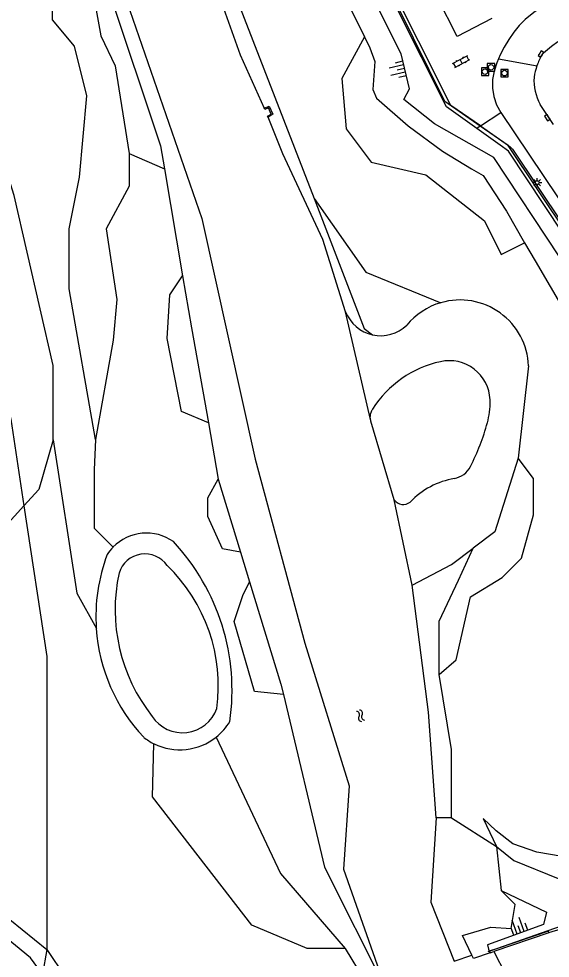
# Model space of a CAD drawing. Extents: x 125000 to 129004, y 397500 to 399008.
# Drawn here: x 127223.8 to 127295.3, y 398810.1 to 398936.6 of the extents above; entities that cross this region are included whole.
import ezdxf

# ---------------------------------------------------------------- set-up
doc = ezdxf.new("R2010")
doc.units = 0
for name, color, linetype in [('gg-afsc-faunaraster', 7, 'Continuous'), ('gg-afsc-hekwerk', 7, 'Continuous'), ('gg-bbg-bijgebouw', 7, 'Continuous'), ('gg-knt-BGT kruinlijn', 7, 'Continuous'), ('gg-knt-bovenkant onderkant talud', 7, 'Continuous'), ('gg-knt-verharding', 7, 'Continuous'), ('gg-kntw-bovenkant insteek waterloop', 7, 'Continuous'), ('gg-kntw-waterlijn', 7, 'Continuous'), ('gg-kwrk-kunstwerk', 7, 'Continuous'), ('gg-kwrk-kunstwerk niveau 01', 7, 'Continuous'), ('gg-kwrk-uitstroombak niveau min 01', 7, 'Continuous'), ('gt-grn-groengrens', 7, 'Continuous'), ('gt-grn-weggrens', 7, 'Continuous'), ('gt-symb-klinker verharding', 7, 'Continuous'), ('gt-symb-kolk', 7, 'Continuous'), ('gt-symb-lichtmast', 7, 'Continuous'), ('gt-symb-rioolschacht', 7, 'Continuous'), ('gt-symb-talud symbool', 7, 'Continuous'), ('gt-symb-watersymbool', 7, 'Continuous'), ('gx-grn-maaiveld', 7, 'Continuous')]:
    doc.layers.add(name, color=color, linetype=linetype)

# ---------------------------------------------------------------- blocks, each defined once
blk = doc.blocks.new('gt0-LMAST')
at = {"layer": 'gt-symb-lichtmast'}
for p, q in [((-0.18, 0.17), (-0.45, 0.44)), ((-0.01, 0.25), (-0.01, 0.62)), ((0.17, 0.17), (0.44, 0.44)), ((-0.26, 0), (-0.63, 0)), ((-0.18, -0.18), (-0.45, -0.45)), ((-0.01, -0.25), (-0.01, -0.63)), ((0.44, -0.45), (0.17, -0.18)), ((0.24, 0), (0.62, 0))]:
    blk.add_line(p, q, dxfattribs=at)
blk.add_circle((-0.01, 0), 0.25, dxfattribs=at)
blk = doc.blocks.new('gt0-KOLK')
at = {"layer": 'gt-symb-kolk'}
blk.add_lwpolyline([(0, 0), (0.37, 0), (0.37, 0.4), (-0.38, 0.4), (-0.38, 0), (0, 0)], dxfattribs=at)
blk = doc.blocks.new('gt0-RS')
at = {"layer": 'gt-symb-rioolschacht'}
blk.add_lwpolyline([(-0.5, -0.5), (0.5, -0.5), (0.5, 0.5), (-0.5, 0.5)], close=True, dxfattribs=at)
blk.add_circle((0, 0), 0.375, dxfattribs=at)
blk = doc.blocks.new('gt0-TALUD_1')
at = {"layer": 'gt-symb-talud symbool'}
for p, q in [((-1, -1), (-1, 0)), ((-0.5, -2), (-0.5, 0)), ((0, -1), (0, 0)), ((0.5, -2), (0.5, 0)), ((1, -1), (1, 0))]:
    blk.add_line(p, q, dxfattribs=at)
blk = doc.blocks.new('gt0-KL1')
at = {"layer": 'gt-symb-klinker verharding'}
for p, q in [((-1.15, 0.3), (1.15, 0.3)), ((-1, -0.3), (-1, 0.3)), ((-0.5, 0.3), (-0.5, 0.45)), ((0, -0.3), (0, 0.3)), ((0.5, 0.3), (0.5, 0.45)), ((1, -0.3), (1, 0.3)), ((-1.15, -0.3), (1.15, -0.3)), ((-0.5, -0.45), (-0.5, -0.3)), ((0.5, -0.45), (0.5, -0.3))]:
    blk.add_line(p, q, dxfattribs=at)
blk = doc.blocks.new('gt0-WA')
at = {"layer": 'gt-symb-watersymbool'}
for centre, start, end in [((-0.32, 0.02), 28.0725, 151.9275), ((0.43, 0.42), 208.0725, 331.9275), ((-0.32, -0.43), 28.0725, 151.9275), ((0.43, -0.03), 208.0725, 331.9275)]:
    blk.add_arc(centre, 0.425, start, end, dxfattribs=at)

msp = doc.modelspace()

# ---------------------------------------------------------------- linework, layer by layer
at = {"layer": 'gg-afsc-faunaraster'}
for points in [[(127285.91, 398922.1), (127281.16, 398925.41), (127270.55, 398946.89), (127264.53, 398959.57)], [(127304.89, 398825.14), (127307.01, 398891.03), (127306.65, 398893.31), (127305.85, 398895.36), (127289.66, 398919.49), (127285.91, 398922.1)]]:
    msp.add_lwpolyline(points, dxfattribs=at)
at = {"layer": 'gg-afsc-hekwerk'}
msp.add_line((127288.1, 398811.34), (127286.93, 398810.93), dxfattribs=at)
msp.add_lwpolyline([(127304.7, 398819.01), (127301.97, 398816.18), (127295.02, 398813.76), (127288.1, 398811.34)], dxfattribs=at)
at = {"layer": 'gg-bbg-bijgebouw'}
msp.add_lwpolyline([(127287.46, 398936.59), (127282.8, 398934.15), (127280.17, 398939.43)], dxfattribs=at)
at = {"layer": 'gg-knt-BGT kruinlijn'}
for points in [[(127288.09, 398825.1), (127290.46, 398823.21), (127296.4, 398820.81), (127299.26, 398820.88), (127301.38, 398822.54), (127302.15, 398825.26), (127303.11, 398837.4), (127303.14, 398849.81), (127303.98, 398863.9), (127304.45, 398879.12), (127304.51, 398889.32), (127304.21, 398892.5), (127296.57, 398904.51), (127287.73, 398917.86), (127279.74, 398922.4), (127275.62, 398925.69), (127276.38, 398927.1), (127275.27, 398931.85), (127268.94, 398944.46)], [(127209.9, 398838.52), (127213.65, 398824.38), (127219.22, 398817.97), (127227.56, 398811.21)], [(127288.75, 398819.17), (127294.85, 398816.24), (127294.45, 398814.58), (127286.88, 398811.86), (127287.04, 398811.27)], [(127227.56, 398811.21), (127232.52, 398803.87), (127233.3, 398796.82), (127234.52, 398793.12)]]:
    msp.add_lwpolyline(points, dxfattribs=at)
at = {"layer": 'gg-knt-bovenkant onderkant talud'}
for p, q in [((127287.04, 398811.27), (127287.11, 398811)), ((127285.03, 398810.03), (127284.8, 398810.49))]:
    msp.add_line(p, q, dxfattribs=at)
for points in [[(127266.33, 398973.6), (127262.77, 398971.54), (127259.46, 398968.96), (127258.13, 398967.12), (127257.75, 398965.49), (127258.03, 398961.98), (127261.87, 398952.61), (127264.62, 398945.15), (127267.71, 398939.51), (127270.33, 398934.14)], [(127270.33, 398934.14), (127271.04, 398932.66), (127271.74, 398930.81), (127271.48, 398927.05), (127271.96, 398925.88), (127276.22, 398922.14), (127280.82, 398918.73), (127284.72, 398916.35), (127286.3, 398915.44), (127289.46, 398910.66), (127291.89, 398906.4)], [(127291.89, 398906.4), (127293.3, 398903.94), (127297.34, 398897.04), (127300.02, 398893.34), (127301.14, 398890.64), (127301.3, 398887.71), (127301.16, 398881.04), (127301.62, 398876.05), (127301.81, 398873.14), (127301.48, 398867.83), (127300.19, 398856.05), (127299.84, 398844.97), (127299.86, 398833.65), (127299.39, 398825.48), (127299.28, 398824.07), (127298.53, 398823.48), (127293.55, 398824.34), (127290.31, 398825.48), (127288.07, 398827.23), (127286.32, 398828.89), (127288.09, 398825.1)], [(127284.8, 398810.49), (127283.55, 398813.13), (127287.35, 398814.26), (127290.07, 398814.08), (127290.62, 398817.27), (127288.75, 398819.17)]]:
    msp.add_lwpolyline(points, dxfattribs=at)
at = {"layer": 'gg-knt-verharding'}
for p, q in [((127295.8, 398922.3), (127293.99, 398925.02)), ((127285.95, 398922.13), (127288.68, 398923.95)), ((127288.68, 398923.95), (127308.13, 398894.94))]:
    msp.add_line(p, q, dxfattribs=at)
for points in [[(127285.95, 398922.13), (127281.96, 398924.89), (127264.53, 398959.57)], [(127294.41, 398938.31), (127293.13, 398937.41), (127291.98, 398936.45), (127291.16, 398935.63), (127290.42, 398934.73), (127289.75, 398933.76), (127289.16, 398932.75), (127288.62, 398931.71), (127288.39, 398931.17)], [(127294.24, 398931.68), (127294.44, 398931.97), (127295.5, 398932.87), (127296.35, 398933.5)], [(127288.39, 398931.17), (127288.17, 398930.62), (127287.79, 398929.52), (127287.56, 398928.38), (127287.55, 398927.22), (127287.73, 398926.08), (127288.12, 398924.97), (127288.68, 398923.95)], [(127285.95, 398922.13), (127289.73, 398919.51), (127290.01, 398919.26), (127290.26, 398918.98), (127307.25, 398893.6)], [(127295.14, 398813.51), (127304.23, 398816.21), (127305.82, 398816.88)]]:
    msp.add_lwpolyline(points, dxfattribs=at)
for centre, radius, start, end in [((127301.53, 398927.35), 8.48, 149.2512, 160.0837), ((127301.54, 398927.35), 8.49, 160.0822, 170.9079), ((127300.44, 398928.42), 7.29, 177.867, 207.7982)]:
    msp.add_arc(centre, radius, start, end, dxfattribs=at)
at = {"layer": 'gg-kntw-bovenkant insteek waterloop'}
for p, q in [((127243.4, 398916.35), (127245.86, 398901.94)), ((127292.42, 398889.81), (127291.03, 398877.38)), ((127287.25, 398885.07), (127287.25, 398885.25)), ((127249.32, 398882.13), (127250.66, 398874.55)), ((127250.66, 398874.55), (127253.66, 398864.72)), ((127253.66, 398864.72), (127254.87, 398860.76))]:
    msp.add_line(p, q, dxfattribs=at)
for points in [[(127235.44, 398942.36), (127235.87, 398940.43), (127242.87, 398919.44), (127243.4, 398916.35)], [(127226.99, 398807.93), (127225.39, 398810.13), (127218.01, 398816.12), (127210.99, 398822.9), (127207.5, 398840.25), (127199.42, 398858.84), (127196.61, 398868.05), (127197.51, 398885.35), (127199.86, 398889.46), (127205.25, 398894.71), (127205.02, 398899.49), (127199.65, 398903.99), (127198.49, 398911.87), (127200.78, 398927.76), (127206.82, 398933.79)], [(127263.54, 398912.35), (127270.31, 398894.85), (127271.43, 398894)], [(127245.86, 398901.94), (127247.05, 398894.96), (127249.32, 398882.13)], [(127291.03, 398877.38), (127287.87, 398867.45), (127284.96, 398865.25)], [(127254.87, 398860.76), (127259.09, 398846.96), (127259.42, 398845.56)], [(127259.42, 398845.56), (127264.94, 398822.32), (127273.15, 398805.99)], [(127279.98, 398828.97), (127279.27, 398817.59), (127282.4, 398809.66)]]:
    msp.add_lwpolyline(points, dxfattribs=at)
for centre, radius, start, end in [((127283.19, 398889.45), 9.24, 106.1549, 140.7803), ((127283.19, 398889.45), 9.24, 2.2641, 106.1507), ((127272.52, 398898.94), 5.06, 257.5044, 313.853), ((127283.63, 398876.25), 14.46, 102.2615, 147.5513), ((127281.78, 398885.05), 5.46, 2.1796, 102.9099), ((127277.21, 398884.87), 10.04, 344.4005, 1.1356), ((127255.1, 398891.1), 33.02, 333.3081, 344.3155), ((127281.91, 398877.62), 3, 279.958, 333.2883), ((127284.31, 398863.97), 10.85, 99.9473, 136.1687), ((127275.54, 398872.61), 1.46, 215.6433, 309.7152), ((127240.99, 398860.99), 6.31, 54.8297, 135.6264), ((127241.03, 398860.97), 6.35, 135.6804, 147.169), ((127223.1, 398846.11), 29.41, 351.7784, 42.9514), ((127257.98, 398856.07), 23.8, 159.4786, 183.9006), ((127257.97, 398856.08), 23.79, 183.9166, 223.18), ((127245.48, 398846.03), 7.89, 308.3597, 328.5315), ((127245.45, 398846), 7.86, 232.1, 243.964), ((127245.48, 398846.03), 7.9, 243.9135, 308.3581)]:
    msp.add_arc(centre, radius, start, end, dxfattribs=at)
at = {"layer": 'gg-kntw-waterlijn'}
msp.add_lwpolyline([(127267.8, 398897.11), (127264.75, 398906.82), (127259.34, 398918.37), (127257.35, 398923.32)], dxfattribs=at)
for centre, radius, start, end in [((127272.52, 398898.94), 5.06, 201.1671, 257.5029), ((127240.78, 398860.88), 3.63, 34.4903, 163.2256), ((127228.15, 398846.73), 22.51, 352.217, 46.0468), ((127260, 398857), 23.23, 167.7365, 218.2363), ((127245.84, 398845.3), 4.88, 213.2235, 340.6907)]:
    msp.add_arc(centre, radius, start, end, dxfattribs=at)
at = {"layer": 'gg-kwrk-kunstwerk'}
for p, q in [((127288.1, 398811.34), (127287.11, 398811)), ((127287.11, 398811), (127287.25, 398810.78))]:
    msp.add_line(p, q, dxfattribs=at)
for points in [[(127295.14, 398813.51), (127295.15, 398813.46), (127287.76, 398810.95)], [(127295.14, 398813.51), (127295.09, 398813.72), (127288.1, 398811.34)]]:
    msp.add_lwpolyline(points, dxfattribs=at)
at = {"layer": 'gg-kwrk-kunstwerk niveau 01'}
for p, q in [((127287.25, 398810.78), (127287.76, 398810.95)), ((127287.76, 398810.95), (127289.3, 398807.89)), ((127287.25, 398810.78), (127285.03, 398810.03))]:
    msp.add_line(p, q, dxfattribs=at)
at = {"layer": 'gg-kwrk-uitstroombak niveau min 01'}
for points in [[(127256.83, 398924.5), (127257.51, 398924.79), (127258.02, 398923.7), (127257.35, 398923.32)], [(127257.35, 398923.32), (127257.3, 398923.45), (127257.76, 398923.73), (127257.4, 398924.55), (127256.9, 398924.36), (127256.83, 398924.5)]]:
    msp.add_lwpolyline(points, dxfattribs=at)
at = {"layer": 'gt-grn-groengrens'}
for p, q in [((127285.91, 398922.1), (127285.44, 398921.79)), ((127285.95, 398922.13), (127285.91, 398922.1)), ((127238.66, 398918.43), (127243.4, 398916.35)), ((127282.07, 398828.97), (127279.98, 398828.97)), ((127282.07, 398828.97), (127288.09, 398825.1)), ((127288.09, 398825.1), (127288.75, 398819.17)), ((127227.56, 398811.21), (127226.99, 398807.93)), ((127267.72, 398811.38), (127271.15, 398805.73)), ((127282.4, 398809.66), (127284.8, 398810.49))]:
    msp.add_line(p, q, dxfattribs=at)
for points in [[(127285.44, 398921.79), (127281.38, 398924.68), (127274.65, 398938.07), (127263.15, 398961.41), (127263.22, 398962.32)], [(127234.14, 398879.92), (127230.56, 398900.19), (127230.56, 398908.29), (127231.99, 398915.21), (127232.95, 398926.17), (127231.28, 398932.85), (127228.34, 398936.42), (127228.34, 398940), (127226.91, 398944.77), (127222.62, 398951.68), (127220.71, 398956.45)], [(127233.46, 398942), (127234.85, 398934.28), (127236.76, 398930.23), (127238.66, 398918.43)], [(127270.33, 398934.14), (127267.3, 398928.52), (127267.87, 398921.75), (127271.25, 398917.24), (127278.59, 398915.54), (127286.48, 398909.34), (127288.74, 398904.82), (127291.89, 398906.4)], [(127228.42, 398879.85), (127228.42, 398889.86), (127223.17, 398912.74), (127220.31, 398921.8), (127213.64, 398927.52)], [(127210.68, 398923.58), (127212.15, 398919.69), (127222.73, 398882.66), (127224.5, 398870.96)], [(127304.7, 398825.15), (127304.99, 398836.37), (127306.63, 398893.17), (127289.71, 398918.73), (127288.62, 398919.54), (127285.44, 398921.79)], [(127238.66, 398918.43), (127238.66, 398914.02), (127235.57, 398908.29), (127237, 398898.76), (127236.52, 398893.28), (127234.14, 398879.92)], [(127263.54, 398912.35), (127270.5, 398902.44), (127280.62, 398898.32)], [(127249.32, 398882.13), (127245.72, 398883.67), (127243.76, 398893.49), (127244.15, 398899.39), (127245.86, 398901.94)], [(127228.42, 398879.85), (127226.51, 398873.17), (127224.5, 398870.96)], [(127228.42, 398879.85), (127231.61, 398859.2), (127234.24, 398854.45)], [(127234.14, 398879.92), (127233.94, 398875.81), (127233.94, 398867.95), (127236.49, 398865.41)], [(127280.39, 398848.28), (127282.67, 398850.23), (127284.62, 398858.7), (127288.85, 398861.31), (127291.46, 398863.91), (127293.08, 398869.78), (127293.08, 398874.66), (127291.03, 398877.38)], [(127253.66, 398864.72), (127251.22, 398865.2), (127249.26, 398869.53), (127249.26, 398872.04), (127250.66, 398874.55)], [(127209.9, 398838.52), (127212.12, 398842.2), (127213.55, 398858.91), (127224.5, 398870.96)], [(127224.5, 398870.96), (127227.59, 398850.67), (127227.56, 398811.21)], [(127280.39, 398848.28), (127280.39, 398855.44), (127282.99, 398860.98), (127284.96, 398865.25)], [(127259.42, 398845.56), (127255.54, 398845.95), (127252.79, 398855.38), (127253.97, 398858.92), (127254.87, 398860.76)], [(127282.07, 398828.97), (127282.07, 398838.18), (127280.39, 398848.28)], [(127267.72, 398811.38), (127262.61, 398811.38), (127255.15, 398814.52), (127241.79, 398831.81), (127242, 398838.94)], [(127250.38, 398839.84), (127259.01, 398821.46), (127267.72, 398811.38)]]:
    msp.add_lwpolyline(points, dxfattribs=at)
at = {"layer": 'gt-grn-weggrens'}
msp.add_line((127288.39, 398931.17), (127293.56, 398930.24), dxfattribs=at)
at = {"layer": 'gx-grn-maaiveld'}
for p, q in [((127271.15, 398882.6), (127267.8, 398897.11)), ((127274.35, 398871.76), (127271.21, 398882.36)), ((127276.76, 398860.31), (127274.35, 398871.76))]:
    msp.add_line(p, q, dxfattribs=at)
for points in [[(127248.42, 398969.8), (127247.25, 398959.8), (127247.86, 398950.72), (127249.99, 398941.82), (127253.6, 398931.69), (127256.83, 398924.5)], [(127250.94, 398969.28), (127250, 398963.69), (127250, 398947.33), (127263.54, 398912.35)], [(127234.69, 398968.48), (127234.93, 398957.15), (127238.33, 398938.85), (127248.46, 398909.67), (127255.63, 398877.24), (127262.3, 398852.46), (127268.29, 398833.27), (127267.49, 398822.07), (127273.15, 398805.99)], [(127271.15, 398882.6), (127271.13, 398882.72), (127271.12, 398882.84), (127271.12, 398882.96), (127271.13, 398883.09), (127271.14, 398883.21), (127271.16, 398883.33), (127271.19, 398883.45), (127271.23, 398883.56), (127271.27, 398883.68), (127271.32, 398883.79), (127271.37, 398883.9), (127271.44, 398884)], [(127271.21, 398882.36), (127271.17, 398882.48), (127271.15, 398882.6)], [(127276.76, 398860.31), (127282.05, 398863.06), (127284.96, 398865.25)], [(127279.98, 398828.97), (127278.97, 398843.18), (127276.76, 398860.31)]]:
    msp.add_lwpolyline(points, dxfattribs=at)

# ---------------------------------------------------------------- block references
at = {"layer": 'gt-symb-klinker verharding', "rotation": 27.641142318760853}
msp.add_blockref('gt0-KL1', (127283.36, 398930.79), dxfattribs=at)
at = {"layer": 'gt-symb-kolk'}
for p, rotation in [((127293.92, 398931.91), -124.07160980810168), ((127295.11, 398923.34), 123.57881372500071)]:
    msp.add_blockref('gt0-KOLK', p, dxfattribs=dict(at, rotation=rotation))
at = {"layer": 'gt-symb-lichtmast'}
msp.add_blockref('gt0-LMAST', (127293.6, 398914.49), dxfattribs=at)
at = {"layer": 'gt-symb-rioolschacht'}
for p in [(127286.57, 398929.43), (127287.36, 398930.02), (127289.18, 398929.24)]:
    msp.add_blockref('gt0-RS', p, dxfattribs=at)
at = {"layer": 'gt-symb-talud symbool'}
for p, xscale, yscale, rotation in [((127275.72, 398929.9), 1.0005583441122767, 1.000558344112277, -76.76931683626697), ((127291.33, 398813.53), 0.9995248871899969, 0.9995248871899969, -160.29604841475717)]:
    msp.add_blockref('gt0-TALUD_1', p, dxfattribs=dict(at, xscale=xscale, yscale=yscale, rotation=rotation))
at = {"layer": 'gt-symb-watersymbool', "rotation": -63.89617501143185}
msp.add_blockref('gt0-WA', (127269.78, 398842.76), dxfattribs=at)

doc.saveas('drawing.dxf')
